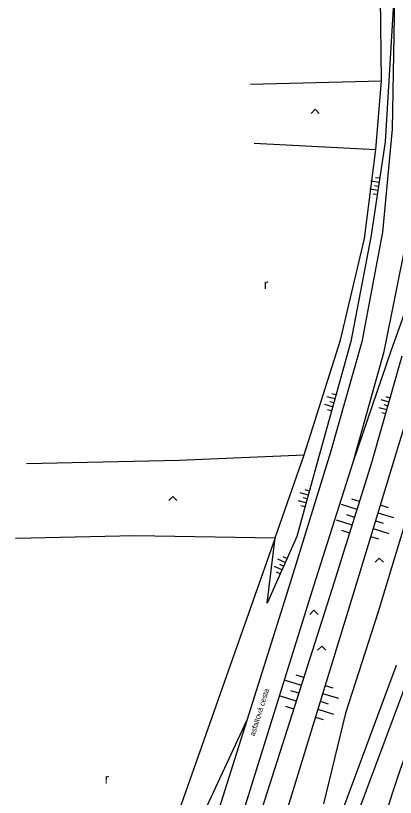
# Model space of a CAD drawing. Extents: x -539515 to -538098, y -1182060 to -1180157.
# Drawn here: x -539247.5 to -539201.5, y -1180755.5 to -1180660.7 of the extents above; entities that cross this region are included whole.
import ezdxf

# ---------------------------------------------------------------- set-up
doc = ezdxf.new("R2010")
doc.units = 0
for name, color, linetype in [('Vrstva 11', 7, 'Continuous'), ('Vrstva 14', 7, 'Continuous'), ('Vrstva 15', 7, 'Continuous'), ('Vrstva 23', 7, 'Continuous'), ('Vrstva 36', 7, 'Continuous'), ('Vrstva 40', 7, 'Continuous')]:
    doc.layers.add(name, color=color, linetype=linetype)

msp = doc.modelspace()

# ---------------------------------------------------------------- linework, layer by layer
at = {"layer": 'Vrstva 11'}
for p, q in [((-539201.55, -1180656.79), (-539201.85, -1180674.5)), ((-539201.85, -1180674.5), (-539203.02, -1180686.98)), ((-539203.02, -1180686.98), (-539205.53, -1180700.29)), ((-539202.81, -1180701.43), (-539200.06, -1180687.78)), ((-539205.53, -1180700.29), (-539209.33, -1180713.64)), ((-539206.6, -1180714.86), (-539202.81, -1180701.43)), ((-539209.33, -1180713.64), (-539214.23, -1180729.51)), ((-539211.35, -1180729.86), (-539206.6, -1180714.86)), ((-539220.29, -1180758.48), (-539211.35, -1180729.86)), ((-539225.12, -1180758.3), (-539219.507, -1180746.193))]:
    msp.add_line(p, q, dxfattribs=at)
for points in [[(-539214.23, -1180729.51), (-539219.507, -1180746.193)], [(-539219.507, -1180746.193), (-539223.14, -1180757.68)]]:
    msp.add_lwpolyline(points, dxfattribs=at)
at = {"layer": 'Vrstva 14'}
for p, q in [((-539203.14, -1180668.61), (-539203.3, -1180657.2)), ((-539201.55, -1180656.79), (-539202.72, -1180676.02)), ((-539203.84, -1180676.97), (-539203.14, -1180668.61)), ((-539202.72, -1180676.02), (-539204.44, -1180687.6)), ((-539205.22, -1180687.76), (-539203.84, -1180676.97)), ((-539208.13, -1180700.05), (-539205.22, -1180687.76)), ((-539204.44, -1180687.6), (-539206.89, -1180700.24)), ((-539201.95, -1180701.24), (-539197.53, -1180688.85)), ((-539212.54, -1180713.96), (-539208.13, -1180700.05)), ((-539206.89, -1180700.24), (-539210.8, -1180714.35)), ((-539206.6, -1180714.86), (-539201.95, -1180701.24)), ((-539204.31, -1180714.89), (-539200.64, -1180701.96)), ((-539197.99, -1180702.51), (-539201.95, -1180715.6)), ((-539216.06, -1180724.05), (-539212.54, -1180713.96)), ((-539210.8, -1180714.35), (-539213.44, -1180723.86)), ((-539209.11, -1180730.15), (-539204.31, -1180714.89)), ((-539201.95, -1180715.6), (-539206.48, -1180730.46)), ((-539198.28, -1180715.54), (-539203.57, -1180733.02)), ((-539213.44, -1180723.86), (-539217.02, -1180731.97)), ((-539217.02, -1180731.97), (-539216.06, -1180724.05)), ((-539218.31, -1180758.92), (-539209.11, -1180730.15)), ((-539206.48, -1180730.46), (-539215.45, -1180759.7)), ((-539203.57, -1180733.02), (-539207.52, -1180745.28)), ((-539207.72, -1180756.69), (-539201.32, -1180739.48)), ((-539205.966, -1180757.322), (-539199.573, -1180740.13)), ((-539207.52, -1180745.28), (-539210.17, -1180756.3))]:
    msp.add_line(p, q, dxfattribs=at)
msp.add_lwpolyline([(-539202.827, -1180758.204), (-539201.875, -1180755.125), (-539200.847, -1180752.07), (-539199.744, -1180749.042)], dxfattribs=at)
at = {"layer": 'Vrstva 15'}
for p, q in [((-539203.451, -1180680.94), (-539204.44, -1180680.794)), ((-539203.377, -1180680.446), (-539203.872, -1180680.372)), ((-539203.597, -1180681.93), (-539204.587, -1180681.783)), ((-539203.524, -1180681.435), (-539204.019, -1180681.362)), ((-539203.671, -1180682.424), (-539204.165, -1180682.351)), ((-539208.683, -1180706.709), (-539209.165, -1180706.576)), ((-539208.816, -1180707.191), (-539209.78, -1180706.924)), ((-539208.95, -1180707.673), (-539209.432, -1180707.539)), ((-539202.232, -1180707.571), (-539203.194, -1180707.298)), ((-539202.096, -1180707.09), (-539202.577, -1180706.953)), ((-539209.084, -1180708.155), (-539210.047, -1180707.888)), ((-539209.217, -1180708.637), (-539209.699, -1180708.503)), ((-539202.506, -1180708.533), (-539203.468, -1180708.26)), ((-539202.369, -1180708.052), (-539202.85, -1180707.915)), ((-539202.642, -1180709.014), (-539203.123, -1180708.877)), ((-539212.047, -1180718.842), (-539213.011, -1180718.575)), ((-539211.914, -1180718.36), (-539212.395, -1180718.227)), ((-539212.315, -1180719.806), (-539213.278, -1180719.538)), ((-539212.181, -1180719.324), (-539212.663, -1180719.19)), ((-539206.106, -1180720.6), (-539208.014, -1180720)), ((-539205.806, -1180719.646), (-539206.76, -1180719.346)), ((-539203.306, -1180720.046), (-539202.349, -1180720.338)), ((-539212.448, -1180720.288), (-539212.93, -1180720.154)), ((-539203.597, -1180721.002), (-539201.684, -1180721.586)), ((-539206.706, -1180722.508), (-539208.614, -1180721.908)), ((-539206.406, -1180721.554), (-539207.36, -1180721.254)), ((-539203.889, -1180721.959), (-539202.932, -1180722.251)), ((-539204.181, -1180722.916), (-539202.268, -1180723.499)), ((-539207.006, -1180723.462), (-539207.96, -1180723.162)), ((-539204.472, -1180723.872), (-539203.516, -1180724.164)), ((-539214.831, -1180727.012), (-539215.746, -1180726.608)), ((-539214.629, -1180726.554), (-539215.087, -1180726.352)), ((-539215.235, -1180727.926), (-539216.15, -1180727.523)), ((-539215.033, -1180727.469), (-539215.49, -1180727.267)), ((-539215.437, -1180728.384), (-539215.894, -1180728.182)), ((-539212.573, -1180740.98), (-539213.525, -1180740.675)), ((-539212.877, -1180741.933), (-539214.782, -1180741.323)), ((-539213.182, -1180742.885), (-539214.134, -1180742.58)), ((-539210.001, -1180741.939), (-539209.045, -1180742.232)), ((-539213.487, -1180743.837), (-539215.392, -1180743.228)), ((-539210.295, -1180742.895), (-539208.383, -1180743.482)), ((-539213.791, -1180744.79), (-539214.744, -1180744.485)), ((-539210.588, -1180743.851), (-539209.632, -1180744.144)), ((-539210.881, -1180744.807), (-539208.969, -1180745.394)), ((-539211.175, -1180745.763), (-539210.219, -1180746.056))]:
    msp.add_line(p, q, dxfattribs=at)
at = {"layer": 'Vrstva 23'}
for p, q in [((-539219.05, -1180669.05), (-539203.14, -1180668.61)), ((-539218.6, -1180676.19), (-539203.84, -1180676.97)), ((-539227.7, -1180714.6), (-539212.54, -1180713.96)), ((-539246.21, -1180715.04), (-539227.7, -1180714.6)), ((-539247.54, -1180724.09), (-539233.07, -1180723.77)), ((-539233.07, -1180723.77), (-539216.06, -1180724.05)), ((-539216.06, -1180724.05), (-539230.21, -1180764.12))]:
    msp.add_line(p, q, dxfattribs=at)
at = {"layer": 'Vrstva 36'}
for points in [[(-539211.698, -1180672.573), (-539211.198, -1180672.073), (-539210.698, -1180672.573)], [(-539228.965, -1180719.516), (-539228.465, -1180719.016), (-539227.965, -1180719.516)], [(-539203.921, -1180726.99), (-539203.421, -1180726.49), (-539202.921, -1180726.99)], [(-539211.845, -1180733.312), (-539211.345, -1180732.812), (-539210.845, -1180733.312)], [(-539210.901, -1180737.653), (-539210.401, -1180737.153), (-539209.901, -1180737.653)]]:
    msp.add_lwpolyline(points, dxfattribs=at)

# ---------------------------------------------------------------- texts
for p in [(-539217.43, -1180693.879), (-539236.729, -1180753.828)]:
    msp.add_text('r', height=1.2, dxfattribs=at).set_placement(p)
at = {"layer": 'Vrstva 40'}
msp.add_text('asfaltová cesta', height=0.65, rotation=72.65281, dxfattribs=at).set_placement((-539218.553, -1180748.14))

doc.saveas('drawing.dxf')
